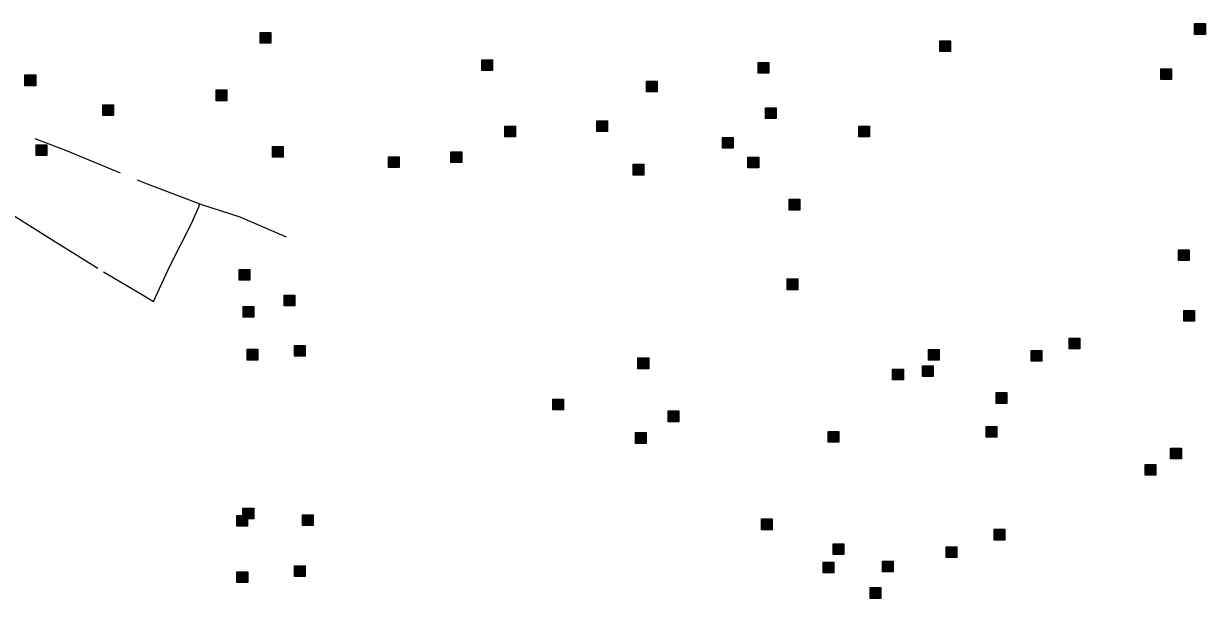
# Model space of a CAD drawing. Extents: x 445.6 to 500, y 8618.1 to 8673.4.
# Drawn here: x 456.86 to 463.25, y 8623.36 to 8626.46 of the extents above; entities that cross this region are included whole.
import ezdxf

# ---------------------------------------------------------------- set-up
doc = ezdxf.new("R2010")
doc.units = 0
doc.header["$LTSCALE"] = 0.064
doc.linetypes.add('DOT_DASHED', pattern=[7.7, 5, -1.2, 0.3, -1.2])
doc.layers.add('2', color=7, linetype='Continuous', lineweight=25)
doc.layers.add('22', color=7, linetype='DOT_DASHED', lineweight=13)

msp = doc.modelspace()

# ---------------------------------------------------------------- hatches: boundary and pattern name
at = {"layer": '2'}
for points in [[(463.1923, 8626.463), (463.2503, 8626.463), (463.2503, 8626.405), (463.1923, 8626.405)], [(458.1432, 8626.4159), (458.2012, 8626.4159), (458.2012, 8626.3579), (458.1432, 8626.3579)], [(461.8151, 8626.3698), (461.8731, 8626.3698), (461.8731, 8626.3118), (461.8151, 8626.3118)], [(459.3403, 8626.2673), (459.3983, 8626.2673), (459.3983, 8626.2093), (459.3403, 8626.2093)], [(460.8342, 8626.2531), (460.8922, 8626.2531), (460.8922, 8626.1951), (460.8342, 8626.1951)], [(456.872, 8626.1855), (456.93, 8626.1855), (456.93, 8626.1275), (456.872, 8626.1275)], [(463.0094, 8626.2184), (463.0674, 8626.2184), (463.0674, 8626.1604), (463.0094, 8626.1604)], [(460.2302, 8626.153), (460.2882, 8626.153), (460.2882, 8626.095), (460.2302, 8626.095)], [(457.9049, 8626.1046), (457.9629, 8626.1046), (457.9629, 8626.0466), (457.9049, 8626.0466)], [(457.2929, 8626.0248), (457.3509, 8626.0248), (457.3509, 8625.9668), (457.2929, 8625.9668)], [(460.873, 8626.0085), (460.931, 8626.0085), (460.931, 8625.9505), (460.873, 8625.9505)], [(459.9616, 8625.9374), (460.0196, 8625.9374), (460.0196, 8625.8794), (459.9616, 8625.8794)], [(459.4654, 8625.9085), (459.5234, 8625.9085), (459.5234, 8625.8505), (459.4654, 8625.8505)], [(461.3773, 8625.9085), (461.4353, 8625.9085), (461.4353, 8625.8505), (461.3773, 8625.8505)], [(456.9329, 8625.8076), (456.9909, 8625.8076), (456.9909, 8625.7496), (456.9329, 8625.7496)], [(458.2097, 8625.7989), (458.2677, 8625.7989), (458.2677, 8625.7409), (458.2097, 8625.7409)], [(460.6403, 8625.8474), (460.6983, 8625.8474), (460.6983, 8625.7894), (460.6403, 8625.7894)], [(458.8359, 8625.7433), (458.8939, 8625.7433), (458.8939, 8625.6853), (458.8359, 8625.6853)], [(459.1739, 8625.7711), (459.2319, 8625.7711), (459.2319, 8625.7131), (459.1739, 8625.7131)], [(460.7788, 8625.7417), (460.8368, 8625.7417), (460.8368, 8625.6837), (460.7788, 8625.6837)], [(460.1581, 8625.7028), (460.2161, 8625.7028), (460.2161, 8625.6448), (460.1581, 8625.6448)], [(461.0005, 8625.5139), (461.0585, 8625.5139), (461.0585, 8625.4559), (461.0005, 8625.4559)], [(463.1049, 8625.241), (463.1629, 8625.241), (463.1629, 8625.183), (463.1049, 8625.183)], [(458.0287, 8625.1345), (458.0867, 8625.1345), (458.0867, 8625.0765), (458.0287, 8625.0765)], [(460.991, 8625.0834), (461.049, 8625.0834), (461.049, 8625.0254), (460.991, 8625.0254)], [(458.2725, 8624.9956), (458.3305, 8624.9956), (458.3305, 8624.9376), (458.2725, 8624.9376)], [(458.0508, 8624.9344), (458.1088, 8624.9344), (458.1088, 8624.8764), (458.0508, 8624.8764)], [(463.1342, 8624.9135), (463.1922, 8624.9135), (463.1922, 8624.8555), (463.1342, 8624.8555)], [(458.3279, 8624.7232), (458.3859, 8624.7232), (458.3859, 8624.6652), (458.3279, 8624.6652)], [(462.5135, 8624.7635), (462.5715, 8624.7635), (462.5715, 8624.7055), (462.5135, 8624.7055)], [(458.0725, 8624.7031), (458.1305, 8624.7031), (458.1305, 8624.6451), (458.0725, 8624.6451)], [(460.1844, 8624.6565), (460.2424, 8624.6565), (460.2424, 8624.5985), (460.1844, 8624.5985)], [(461.7543, 8624.7023), (461.8123, 8624.7023), (461.8123, 8624.6443), (461.7543, 8624.6443)], [(462.3085, 8624.6968), (462.3665, 8624.6968), (462.3665, 8624.6388), (462.3085, 8624.6388)], [(461.5604, 8624.5967), (461.6184, 8624.5967), (461.6184, 8624.5387), (461.5604, 8624.5387)], [(461.7211, 8624.6134), (461.7791, 8624.6134), (461.7791, 8624.5554), (461.7211, 8624.5554)], [(462.1201, 8624.4689), (462.1781, 8624.4689), (462.1781, 8624.4109), (462.1201, 8624.4109)], [(459.7244, 8624.4342), (459.7824, 8624.4342), (459.7824, 8624.3762), (459.7244, 8624.3762)], [(460.3474, 8624.3698), (460.4054, 8624.3698), (460.4054, 8624.3118), (460.3474, 8624.3118)], [(462.0653, 8624.2864), (462.1233, 8624.2864), (462.1233, 8624.2284), (462.0653, 8624.2284)], [(460.1701, 8624.253), (460.2281, 8624.253), (460.2281, 8624.195), (460.1701, 8624.195)], [(461.2123, 8624.2594), (461.2703, 8624.2594), (461.2703, 8624.2014), (461.2123, 8624.2014)], [(463.0628, 8624.1697), (463.1208, 8624.1697), (463.1208, 8624.1117), (463.0628, 8624.1117)], [(462.9243, 8624.0807), (462.9823, 8624.0807), (462.9823, 8624.0227), (462.9243, 8624.0227)], [(458.0499, 8623.8454), (458.1079, 8623.8454), (458.1079, 8623.7874), (458.0499, 8623.7874)], [(458.0163, 8623.8051), (458.0743, 8623.8051), (458.0743, 8623.7471), (458.0163, 8623.7471)], [(458.3718, 8623.8084), (458.4298, 8623.8084), (458.4298, 8623.7504), (458.3718, 8623.7504)], [(460.8517, 8623.7862), (460.9097, 8623.7862), (460.9097, 8623.7282), (460.8517, 8623.7282)], [(462.1096, 8623.7306), (462.1676, 8623.7306), (462.1676, 8623.6726), (462.1096, 8623.6726)], [(461.2396, 8623.6528), (461.2976, 8623.6528), (461.2976, 8623.5948), (461.2396, 8623.5948)], [(461.8492, 8623.6361), (461.9072, 8623.6361), (461.9072, 8623.5781), (461.8492, 8623.5781)], [(458.0176, 8623.5004), (458.0756, 8623.5004), (458.0756, 8623.4424), (458.0176, 8623.4424)], [(458.3279, 8623.5338), (458.3859, 8623.5338), (458.3859, 8623.4758), (458.3279, 8623.4758)], [(461.1842, 8623.5527), (461.2422, 8623.5527), (461.2422, 8623.4947), (461.1842, 8623.4947)], [(461.5056, 8623.5583), (461.5636, 8623.5583), (461.5636, 8623.5003), (461.5056, 8623.5003)], [(461.4392, 8623.4153), (461.4972, 8623.4153), (461.4972, 8623.3573), (461.4392, 8623.3573)]]:
    msp.add_hatch(color=256, dxfattribs=at).paths.add_polyline_path(points)

# ---------------------------------------------------------------- linework, layer by layer
for points in [[(463.1923, 8626.463), (463.2503, 8626.463), (463.2503, 8626.405), (463.1923, 8626.405)], [(458.1432, 8626.4159), (458.2012, 8626.4159), (458.2012, 8626.3579), (458.1432, 8626.3579)], [(461.8151, 8626.3698), (461.8731, 8626.3698), (461.8731, 8626.3118), (461.8151, 8626.3118)], [(459.3403, 8626.2673), (459.3983, 8626.2673), (459.3983, 8626.2093), (459.3403, 8626.2093)], [(460.8342, 8626.2531), (460.8922, 8626.2531), (460.8922, 8626.1951), (460.8342, 8626.1951)], [(456.872, 8626.1855), (456.93, 8626.1855), (456.93, 8626.1275), (456.872, 8626.1275)], [(463.0094, 8626.2184), (463.0674, 8626.2184), (463.0674, 8626.1604), (463.0094, 8626.1604)], [(460.2302, 8626.153), (460.2882, 8626.153), (460.2882, 8626.095), (460.2302, 8626.095)], [(457.9049, 8626.1046), (457.9629, 8626.1046), (457.9629, 8626.0466), (457.9049, 8626.0466)], [(457.2929, 8626.0248), (457.3509, 8626.0248), (457.3509, 8625.9668), (457.2929, 8625.9668)], [(460.873, 8626.0085), (460.931, 8626.0085), (460.931, 8625.9505), (460.873, 8625.9505)], [(459.9616, 8625.9374), (460.0196, 8625.9374), (460.0196, 8625.8794), (459.9616, 8625.8794)], [(459.4654, 8625.9085), (459.5234, 8625.9085), (459.5234, 8625.8505), (459.4654, 8625.8505)], [(461.3773, 8625.9085), (461.4353, 8625.9085), (461.4353, 8625.8505), (461.3773, 8625.8505)], [(456.9329, 8625.8076), (456.9909, 8625.8076), (456.9909, 8625.7496), (456.9329, 8625.7496)], [(458.2097, 8625.7989), (458.2677, 8625.7989), (458.2677, 8625.7409), (458.2097, 8625.7409)], [(460.6403, 8625.8474), (460.6983, 8625.8474), (460.6983, 8625.7894), (460.6403, 8625.7894)], [(458.8359, 8625.7433), (458.8939, 8625.7433), (458.8939, 8625.6853), (458.8359, 8625.6853)], [(459.1739, 8625.7711), (459.2319, 8625.7711), (459.2319, 8625.7131), (459.1739, 8625.7131)], [(460.7788, 8625.7417), (460.8368, 8625.7417), (460.8368, 8625.6837), (460.7788, 8625.6837)], [(460.1581, 8625.7028), (460.2161, 8625.7028), (460.2161, 8625.6448), (460.1581, 8625.6448)], [(461.0005, 8625.5139), (461.0585, 8625.5139), (461.0585, 8625.4559), (461.0005, 8625.4559)], [(463.1049, 8625.241), (463.1629, 8625.241), (463.1629, 8625.183), (463.1049, 8625.183)], [(458.0287, 8625.1345), (458.0867, 8625.1345), (458.0867, 8625.0765), (458.0287, 8625.0765)], [(460.991, 8625.0834), (461.049, 8625.0834), (461.049, 8625.0254), (460.991, 8625.0254)], [(458.2725, 8624.9956), (458.3305, 8624.9956), (458.3305, 8624.9376), (458.2725, 8624.9376)], [(458.0508, 8624.9344), (458.1088, 8624.9344), (458.1088, 8624.8764), (458.0508, 8624.8764)], [(463.1342, 8624.9135), (463.1922, 8624.9135), (463.1922, 8624.8555), (463.1342, 8624.8555)], [(458.3279, 8624.7232), (458.3859, 8624.7232), (458.3859, 8624.6652), (458.3279, 8624.6652)], [(462.5135, 8624.7635), (462.5715, 8624.7635), (462.5715, 8624.7055), (462.5135, 8624.7055)], [(458.0725, 8624.7031), (458.1305, 8624.7031), (458.1305, 8624.6451), (458.0725, 8624.6451)], [(460.1844, 8624.6565), (460.2424, 8624.6565), (460.2424, 8624.5985), (460.1844, 8624.5985)], [(461.7543, 8624.7023), (461.8123, 8624.7023), (461.8123, 8624.6443), (461.7543, 8624.6443)], [(462.3085, 8624.6968), (462.3665, 8624.6968), (462.3665, 8624.6388), (462.3085, 8624.6388)], [(461.5604, 8624.5967), (461.6184, 8624.5967), (461.6184, 8624.5387), (461.5604, 8624.5387)], [(461.7211, 8624.6134), (461.7791, 8624.6134), (461.7791, 8624.5554), (461.7211, 8624.5554)], [(462.1201, 8624.4689), (462.1781, 8624.4689), (462.1781, 8624.4109), (462.1201, 8624.4109)], [(459.7244, 8624.4342), (459.7824, 8624.4342), (459.7824, 8624.3762), (459.7244, 8624.3762)], [(460.3474, 8624.3698), (460.4054, 8624.3698), (460.4054, 8624.3118), (460.3474, 8624.3118)], [(462.0653, 8624.2864), (462.1233, 8624.2864), (462.1233, 8624.2284), (462.0653, 8624.2284)], [(460.1701, 8624.253), (460.2281, 8624.253), (460.2281, 8624.195), (460.1701, 8624.195)], [(461.2123, 8624.2594), (461.2703, 8624.2594), (461.2703, 8624.2014), (461.2123, 8624.2014)], [(463.0628, 8624.1697), (463.1208, 8624.1697), (463.1208, 8624.1117), (463.0628, 8624.1117)], [(462.9243, 8624.0807), (462.9823, 8624.0807), (462.9823, 8624.0227), (462.9243, 8624.0227)], [(458.0499, 8623.8454), (458.1079, 8623.8454), (458.1079, 8623.7874), (458.0499, 8623.7874)], [(458.0163, 8623.8051), (458.0743, 8623.8051), (458.0743, 8623.7471), (458.0163, 8623.7471)], [(458.3718, 8623.8084), (458.4298, 8623.8084), (458.4298, 8623.7504), (458.3718, 8623.7504)], [(460.8517, 8623.7862), (460.9097, 8623.7862), (460.9097, 8623.7282), (460.8517, 8623.7282)], [(462.1096, 8623.7306), (462.1676, 8623.7306), (462.1676, 8623.6726), (462.1096, 8623.6726)], [(461.2396, 8623.6528), (461.2976, 8623.6528), (461.2976, 8623.5948), (461.2396, 8623.5948)], [(461.8492, 8623.6361), (461.9072, 8623.6361), (461.9072, 8623.5781), (461.8492, 8623.5781)], [(458.0176, 8623.5004), (458.0756, 8623.5004), (458.0756, 8623.4424), (458.0176, 8623.4424)], [(458.3279, 8623.5338), (458.3859, 8623.5338), (458.3859, 8623.4758), (458.3279, 8623.4758)], [(461.1842, 8623.5527), (461.2422, 8623.5527), (461.2422, 8623.4947), (461.1842, 8623.4947)], [(461.5056, 8623.5583), (461.5636, 8623.5583), (461.5636, 8623.5003), (461.5056, 8623.5003)], [(461.4392, 8623.4153), (461.4972, 8623.4153), (461.4972, 8623.3573), (461.4392, 8623.3573)]]:
    msp.add_lwpolyline(points, close=True, dxfattribs=at)
at = {"layer": '22'}
for points in [[(456.9246, 8625.8425), (457.0907, 8625.7794), (457.5177, 8625.6031), (457.8168, 8625.4897)], [(456.5288, 8625.5904), (456.7348, 8625.4723), (456.9938, 8625.3102), (457.2957, 8625.1225), (457.5011, 8625.0014), (457.5666, 8624.9616), (457.6549, 8625.1521), (457.7716, 8625.3824), (457.8115, 8625.4734), (457.8168, 8625.4897)], [(457.8168, 8625.4897), (457.8252, 8625.4865), (458.0331, 8625.4182), (458.2836, 8625.3102)]]:
    msp.add_lwpolyline(points, dxfattribs=at)

doc.saveas('drawing.dxf')
